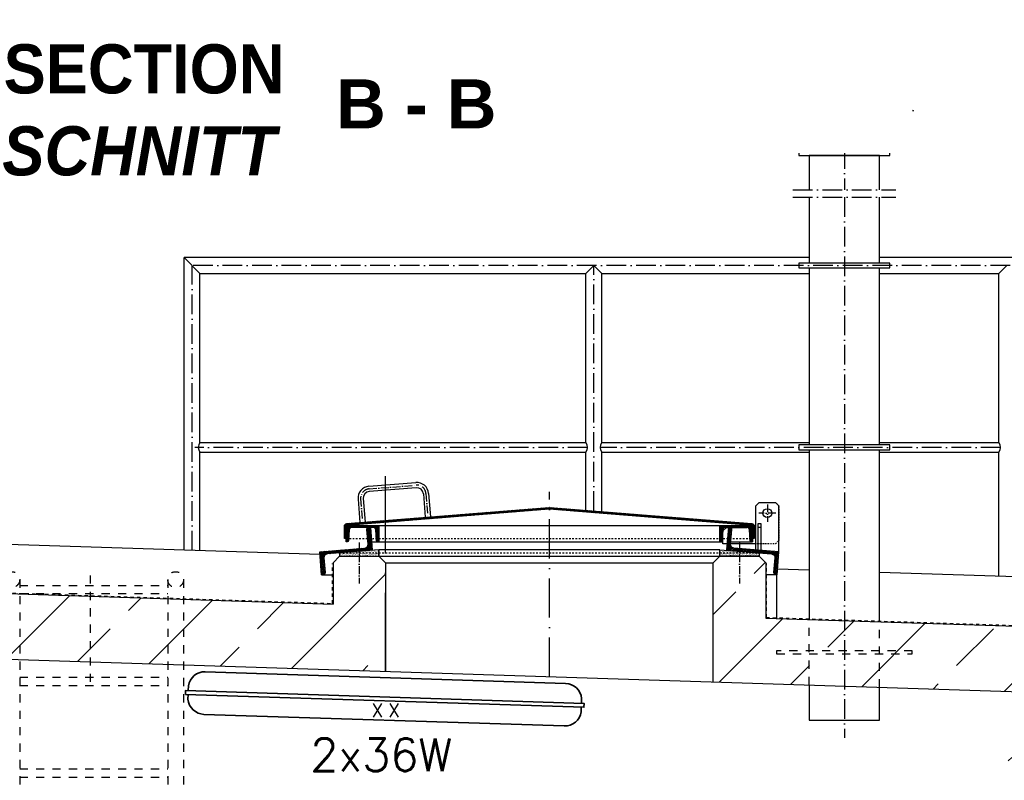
# Model space of a CAD drawing. Header units: millimetres. Extents: x 4747 to 1198744, y 17680 to 73179.
# Tile 304 of 377: x 105951 to 108955, y 54047 to 56368. Entities that reach past the tile are written whole.
import ezdxf
from ezdxf.enums import TextEntityAlignment as Align

# ---------------------------------------------------------------- set-up
doc = ezdxf.new("R2010")
doc.units = ezdxf.units.MM
doc.linetypes.add('ACAD_ISO10W100', pattern=[18, 12, -3, 0, -3])
doc.linetypes.add('JIS_02_1.0', pattern=[2, 1, -1])
doc.layers.add('Beschriftung', color=7, linetype='Continuous', lineweight=9)
doc.layers.add('elektro Installation', color=7, linetype='Continuous', lineweight=35)
doc.styles.add('LBB3.5M1000', font='isocp.shx', dxfattribs={"height": 3.5})
doc.styles.add('ROMANS', font='ROMANS', dxfattribs={"height": 0.2})

msp = doc.modelspace()

# ---------------------------------------------------------------- hatches: boundary and pattern name
h = msp.add_hatch()
h.set_pattern_fill('NET', color=253, scale=3.010405)
h.set_pattern_definition([(0, (110087.258, 50769.044), (0, 9.558036), []), (90, (110087.258, 50769.044), (-9.558036, 6e-16), [])])
h.paths.add_polyline_path([(108360.06185, 56089.63725), (108574.16185, 56089.63725), (108574.16185, 56002.02898), (108360.06185, 56002.02898)])
h = msp.add_hatch()
h.set_pattern_fill('ANSI31', color=256)
h.set_pattern_definition([(45, (209489.6904, 109317.8882), (-2.24506403, 2.24506403), [])])
edge = h.paths.add_edge_path()
edge.add_line((106947.11185, 54822.7409), (106947.11185, 54785.0474))
edge.add_line((106947.11185, 54785.0474), (106942.11185, 54785.0474))
edge.add_line((106942.11185, 54785.0474), (106942.11185, 54823.12344))
edge.add_arc((106949.61185, 54823.12344), 7.5, 94.57392126, 180, ccw=False)
edge.add_line((106949.01376, 54830.59956), (107566.51376, 54879.99956))
edge.add_arc((107567.11185, 54872.52344), 7.5, 85.42607874, 94.57392126, ccw=False)
edge.add_line((107567.70994, 54879.99956), (108185.20994, 54830.59956))
edge.add_arc((108184.61185, 54823.12344), 7.5, 0, 85.42607874, ccw=False)
edge.add_line((108192.11185, 54823.12344), (108192.11185, 54785.0474))
edge.add_line((108192.11185, 54785.0474), (108187.11185, 54785.0474))
edge.add_line((108187.11185, 54785.0474), (108187.11185, 54822.7409))
edge.add_arc((108184.61185, 54822.7409), 2.5, 0, 85.38935068)
edge.add_line((108184.81281, 54825.23281), (107567.71473, 54874.99879))
edge.add_arc((107567.11185, 54867.52306), 7.5, 85.38935068, 94.61064932)
edge.add_line((107566.50897, 54874.99879), (106949.41089, 54825.23281))
edge.add_arc((106949.61185, 54822.7409), 2.5, 94.61064932, 180)
h = msp.add_hatch()
h.set_pattern_fill('ANSI31', color=256, angle=4.76364169)
h.set_pattern_definition([(49.7636417, (202196.8862, 116799.7396), (-2.42375146, 2.05086662), [])])
edge = h.paths.add_edge_path()
edge.add_line((107015.47224, 54818.59065), (107020.95324, 54819.0474))
edge.add_line((107020.95324, 54819.0474), (107026.76643, 54749.2892))
edge.add_line((107026.76643, 54749.2892), (106889.24311, 54737.82893))
edge.add_arc((106890.15661, 54726.86692), 11, 94.76364169, 184.76364169)
edge.add_line((106879.19461, 54725.95342), (106882.93166, 54681.10886))
edge.add_arc((106877.45066, 54680.65211), 5.5, -85.23635831, 4.76364169, ccw=False)
edge.add_line((106877.90741, 54675.17111), (106872.4264, 54674.71436))
edge.add_line((106872.4264, 54674.71436), (106866.61322, 54744.47256))
edge.add_line((106866.61322, 54744.47256), (107004.13653, 54755.93284))
edge.add_arc((107003.22303, 54766.89484), 11, 274.76364169, 364.76364169)
edge.add_line((107014.18504, 54767.80834), (107010.44799, 54812.6529))
edge.add_arc((107015.92899, 54813.10965), 5.5, 94.76364169, 184.76364169, ccw=False)
h = msp.add_hatch()
h.set_pattern_fill('ANSI31', color=256, angle=90)
h.set_pattern_definition([(135, (207506.5476, 109317.8882), (-2.24506403, -2.24506403), [])])
edge = h.paths.add_edge_path()
edge.add_arc((106965.11185, 54810.5474), 8.5, 90, 176.37147033)
edge.add_line((106956.62889, 54811.08535), (106954.59602, 54779.02843))
edge.add_arc((106950.35454, 54779.2974), 4.25, 270, 356.37147033, ccw=False)
edge.add_line((106950.35454, 54775.0474), (106947.11185, 54775.0474))
edge.add_line((106947.11185, 54775.0474), (106947.11185, 54822.4974))
edge.add_arc((106949.66185, 54822.4974), 2.55, 90, 180, ccw=False)
edge.add_line((106949.66185, 54825.0474), (107044.56185, 54825.0474))
edge.add_arc((107044.56185, 54822.4974), 2.55, 0, 90, ccw=False)
edge.add_line((107047.11185, 54822.4974), (107047.11185, 54775.0474))
edge.add_line((107047.11185, 54775.0474), (107043.86917, 54775.0474))
edge.add_arc((107043.86917, 54779.2974), 4.25, 183.62852967, 270, ccw=False)
edge.add_line((107039.62769, 54779.02843), (107037.59481, 54811.08535))
edge.add_arc((107029.11185, 54810.5474), 8.5, 3.62852967, 90)
edge.add_line((107029.11185, 54819.0474), (106965.11185, 54819.0474))
h = msp.add_hatch()
h.set_pattern_fill('ANSI31', color=256, angle=90)
h.set_pattern_definition([(135, (208646.5476, 109317.8882), (-2.24506403, -2.24506403), [])])
edge = h.paths.add_edge_path()
edge.add_arc((108105.11185, 54810.5474), 8.5, 90, 176.37147033)
edge.add_line((108096.62889, 54811.08535), (108094.59602, 54779.02843))
edge.add_arc((108090.35454, 54779.2974), 4.25, 270, 356.37147033, ccw=False)
edge.add_line((108090.35454, 54775.0474), (108087.11185, 54775.0474))
edge.add_line((108087.11185, 54775.0474), (108087.11185, 54822.4974))
edge.add_arc((108089.66185, 54822.4974), 2.55, 90, 180, ccw=False)
edge.add_line((108089.66185, 54825.0474), (108184.56185, 54825.0474))
edge.add_arc((108184.56185, 54822.4974), 2.55, 0, 90, ccw=False)
edge.add_line((108187.11185, 54822.4974), (108187.11185, 54775.0474))
edge.add_line((108187.11185, 54775.0474), (108183.86917, 54775.0474))
edge.add_arc((108183.86917, 54779.2974), 4.25, 183.62852967, 270, ccw=False)
edge.add_line((108179.62769, 54779.02843), (108177.59481, 54811.08535))
edge.add_arc((108169.11185, 54810.5474), 8.5, 3.62852967, 90)
edge.add_line((108169.11185, 54819.0474), (108105.11185, 54819.0474))
h = msp.add_hatch()
h.set_pattern_fill('ANSI31', color=256, angle=-4.76364169)
h.set_pattern_definition([(40.2363583, (211264.6988, 101549.2215), (-2.05086662, 2.42375146), [])])
edge = h.paths.add_edge_path()
edge.add_line((108118.75146, 54818.59065), (108113.27046, 54819.0474))
edge.add_line((108113.27046, 54819.0474), (108107.45728, 54749.2892))
edge.add_line((108107.45728, 54749.2892), (108244.98059, 54737.82893))
edge.add_arc((108244.06709, 54726.86692), 11, -4.76364169, 85.23635831, ccw=False)
edge.add_line((108255.02909, 54725.95342), (108251.29205, 54681.10886))
edge.add_arc((108256.77305, 54680.65211), 5.5, 175.23635831, 265.23635831)
edge.add_line((108256.3163, 54675.17111), (108261.7973, 54674.71436))
edge.add_line((108261.7973, 54674.71436), (108267.61048, 54744.47256))
edge.add_line((108267.61048, 54744.47256), (108130.08717, 54755.93284))
edge.add_arc((108131.00067, 54766.89484), 11, 175.23635831, 265.23635831, ccw=False)
edge.add_line((108120.03867, 54767.80834), (108123.77571, 54812.6529))
edge.add_arc((108118.29471, 54813.10965), 5.5, -4.76364169, 85.23635831)
h = msp.add_hatch()
h.set_pattern_fill('ANSI33', color=256, scale=50, style=0)
h.set_pattern_definition([(45, (106564.04, 48335.6), (-224.506, 224.506), []), (45, (106788.54, 48335.6), (-224.506, 224.506), [158.75, -79.375])])
h.paths.add_polyline_path([(104819.58706, 54462.09841), (104819.58706, 54791.95736), (104829.58253, 54801.95283), (105009.39538, 54796.15184), (105019.58706, 54785.96016), (105019.58706, 54655.745), (105029.92042, 54645.41163), (106907.11185, 54584.85099), (106907.11185, 54710.98465), (106927.11185, 54730.98465), (107047.11185, 54730.98465), (107067.11185, 54710.98465), (107067.11185, 54379.58512), (105127.4551, 54442.16099), (105127.13265, 54432.16619), (105167.11185, 54430.8764), (105167.11185, 51415.38512), (108967.11185, 51415.38512), (108967.11185, 54308.28344), (109007.09219, 54306.99362), (109007.41463, 54316.98842), (108067.11185, 54347.32382), (108067.11185, 54710.98465), (108087.11185, 54730.98465), (108207.11185, 54730.98465), (108227.11185, 54710.98465), (108227.11185, 54542.26606), (109307.67874, 54504.40712), (109317.3511, 54494.08988), (109317.3511, 54316.99467), (109307.03385, 54307.32231), (109262.05725, 54308.77332), (109223.36783, 54350.0423), (109222.07805, 54310.0631), (109127.4551, 54313.11576), (109127.13265, 54303.12096), (109167.11185, 54301.83118), (109167.11185, 51415.38512), (109889.84974, 51407.24924), (109889.84974, 50915.38512), (104096.77694, 50915.38512), (104096.77694, 51405.58773), (104967.11185, 51415.38512), (104967.11185, 54437.32867), (105006.76861, 54436.04929), (105007.09105, 54446.04409), (104914.21521, 54449.04038), (104915.50499, 54489.01958), (104874.23601, 54450.33016), (104829.25941, 54451.78117)])
h = msp.add_hatch()
h.set_pattern_fill('AR-SAND', color=256, scale=0.1)
h.set_pattern_definition([(37.5, (207047.962, 109309.8254), (-0.16000313, 4.89413237), [0, -3.8608, 0, -4.318, 0, -4.1275]), (7.5, (207047.962, 109309.8254), (4.49523283, 7.168251), [0, -2.0828, 0, -3.4798, 0, -1.3335]), (327.5, (207044.8377, 109309.8254), (7.9099237, 0.01437185), [0, -1.27, 0, -4.572, 0, -5.969]), (317.5, (207044.838, 109309.8254), (7.63556452, 2.22929323), [0, -0.635, 0, -2.9972, 0, -3.429])])
h.paths.add_polyline_path([(106927.11185, 54730.98465), (107047.11185, 54730.98465), (107047.11185, 54750.98465), (106927.11185, 54740.98465)])
h = msp.add_hatch()
h.set_pattern_fill('AR-SAND', color=256, scale=0.1)
h.set_pattern_definition([(37.5, (208207.962, 109309.8254), (-0.16000313, 4.89413237), [0, -3.8608, 0, -4.318, 0, -4.1275]), (7.5, (208207.962, 109309.8254), (4.49523283, 7.168251), [0, -2.0828, 0, -3.4798, 0, -1.3335]), (327.5, (208204.8377, 109309.8254), (7.9099237, 0.01437185), [0, -1.27, 0, -4.572, 0, -5.969]), (317.5, (208204.838, 109309.8254), (7.63556452, 2.22929323), [0, -0.635, 0, -2.9972, 0, -3.429])])
h.paths.add_polyline_path([(108087.11185, 54730.98465), (108207.11185, 54730.98465), (108207.11185, 54740.98465), (108087.11185, 54750.98465)])

# ---------------------------------------------------------------- linework, layer by layer
at = {"linetype": 'ACAD_ISO10W100', "ltscale": 5}
for p, q in [((108467.11185, 56243.57155), (108467.11185, 55849.17749)), ((108467.11185, 55826.12739), (108467.11185, 54177.38971)), ((109513.41625, 55618.0355), (106477.10126, 55618.0355)), ((106477.10126, 54748.80173), (106477.10126, 55618.0355)), ((107702.85262, 54869.18814), (107702.85262, 55618.0355)), ((107683.88633, 55063.0355), (106485.08834, 55063.0355)), ((108943.88633, 55063.0355), (107721.8189, 55063.0355))]:
    msp.add_line(p, q, dxfattribs=at)
for p, q in [((108467.11185, 56210.05345), (108256.38351, 56089.63725)), ((108467.11185, 56210.05345), (108677.8402, 56089.63725)), ((108677.8402, 56089.63725), (108256.38351, 56089.63725)), ((108358.25561, 55981.44991), (108296.43428, 56089.63725)), ((108360.06185, 55981.81794), (108298.45082, 56089.63725)), ((108360.06185, 55969.22105), (108360.06185, 56089.63725)), ((108574.16185, 56089.63725), (108574.16185, 55969.22105)), ((108574.16185, 55981.81794), (108635.77288, 56089.63725)), ((108575.9681, 55981.44991), (108637.78943, 56089.63725)), ((108574.16185, 56002.02898), (108360.06185, 56002.02898)), ((108358.25561, 55981.44991), (108358.25561, 55969.22105)), ((108575.9681, 55981.44991), (108575.9681, 55969.22105)), ((108360.06185, 55642.1855), (106452.95126, 55642.1855)), ((106452.95126, 54749.58084), (106452.95126, 55642.1855)), ((106452.95126, 55642.1855), (106501.25126, 55593.8855)), ((109467.3511, 55642.1855), (108574.16185, 55642.1855)), ((107702.85262, 55618.0355), (107678.70262, 55593.8855)), ((107727.00262, 55593.8855), (107702.85262, 55618.0355)), ((108962.85262, 55618.0355), (108938.70262, 55593.8855)), ((106501.25126, 55593.8855), (107678.70262, 55593.8855)), ((106501.25126, 55077.9855), (106501.25126, 55593.8855)), ((107678.70262, 55077.9855), (107678.70262, 55593.8855)), ((107727.00262, 55593.8855), (108360.06185, 55593.8855)), ((107727.00262, 55077.9855), (107727.00262, 55593.8855)), ((108574.16185, 55593.8855), (108938.70262, 55593.8855)), ((108938.70262, 55077.9855), (108938.70262, 55593.8855)), ((106501.25126, 55077.9855), (107678.70262, 55077.9855)), ((107727.00262, 55077.9855), (108360.06185, 55077.9855)), ((108574.16185, 55077.9855), (108938.70262, 55077.9855)), ((106501.25126, 55048.0855), (107678.70262, 55048.0855)), ((106501.25126, 54748.02262), (106501.25126, 55048.0855)), ((107678.70262, 54871.12014), (107678.70262, 55048.0855)), ((107727.00262, 55048.0855), (108360.06185, 55048.0855)), ((107727.00262, 54867.25614), (107727.00262, 55048.0855)), ((108574.16185, 55048.0855), (108938.70262, 55048.0855)), ((108938.70262, 54669.38725), (108938.70262, 55048.0855)), ((107016.4102, 54944.33632), (107159.9516, 54955.81963)), ((107161.22752, 54939.87059), (107017.68612, 54928.38728)), ((107161.22752, 54939.87059), (107017.68612, 54928.38728)), ((107182.75873, 54921.52919), (107188.50039, 54849.75849)), ((107198.70777, 54922.80511), (107204.44943, 54851.03441)), ((106983.39567, 54905.58014), (106989.13733, 54833.80944)), ((106999.34472, 54906.85607), (107005.08637, 54835.08537)), ((108207.11185, 54895.0474), (108197.11185, 54885.0474)), ((108207.11185, 54895.0474), (108197.11185, 54885.0474)), ((108197.11185, 54759.13886), (108197.11185, 54885.0474)), ((108197.11185, 54750.34745), (108197.11185, 54885.0474)), ((108207.11185, 54895.0474), (108257.11185, 54895.0474)), ((108207.11185, 54895.0474), (108257.11185, 54895.0474)), ((108267.11185, 54885.0474), (108257.11185, 54895.0474)), ((108267.11185, 54885.0474), (108257.11185, 54895.0474)), ((108267.11185, 54744.51412), (108267.11185, 54885.0474)), ((108267.11185, 54744.51412), (108267.11185, 54885.0474)), ((107044.56185, 54825.0474), (108089.66185, 54825.0474)), ((108197.11185, 54819.0474), (108192.11185, 54819.0474)), ((108203.11185, 54820.0474), (108213.11185, 54820.0474)), ((106867.30149, 54736.21336), (104829.58253, 54801.95283)), ((107024.61991, 54775.0474), (108096.79677, 54775.0474)), ((108120.64192, 54775.0474), (108187.11185, 54775.0474)), ((106927.11185, 54730.98465), (106907.11185, 54710.98465)), ((106927.11185, 54730.98465), (108207.11185, 54730.98465)), ((107047.11185, 54730.98465), (107067.11185, 54710.98465)), ((108087.11185, 54730.98465), (108067.11185, 54710.98465)), ((108207.11185, 54730.98465), (108227.11185, 54710.98465)), ((106907.11185, 54710.98465), (106907.11185, 54584.85099)), ((107067.11185, 54710.98465), (108067.11185, 54710.98465)), ((107067.11185, 54710.98465), (107067.11185, 54379.58512)), ((108067.11185, 54347.32382), (108067.11185, 54710.98465)), ((108227.11185, 54710.98465), (108227.11185, 54613.88616)), ((106872.4264, 54674.71436), (106907.11185, 54674.71436)), ((108227.11185, 54674.71436), (108227.11185, 54542.26606)), ((108261.7973, 54674.71436), (108227.11185, 54674.71436)), ((108360.06185, 54688.05496), (108263.16951, 54691.18083)), ((109317.3511, 54657.17156), (108574.16185, 54681.14781)), ((105029.92042, 54645.41163), (106907.11185, 54584.85099)), ((108227.11185, 54542.26606), (109213.48276, 54510.44445)), ((105127.4551, 54442.16099), (109007.41463, 54316.98842))]:
    msp.add_line(p, q)
at = {"linetype": 'JIS_02_1.0', "ltscale": 5}
for p, q in [((108360.06185, 56089.63725), (108360.06185, 56148.88202)), ((108467.11185, 56121.6131), (108360.06185, 56148.88202)), ((108574.16185, 56148.88202), (108467.11185, 56121.6131)), ((108574.16185, 56089.63725), (108574.16185, 56148.88202)), ((108259.96453, 56089.63725), (108259.08305, 56091.17984)), ((108287.45711, 56105.34729), (108259.96453, 56089.63725)), ((108296.43428, 56089.63725), (108287.38716, 56105.30732)), ((108298.45082, 56089.63725), (108288.09579, 56107.75855)), ((108635.77288, 56089.63725), (108646.12791, 56107.75855)), ((108637.78943, 56089.63725), (108646.83655, 56105.30732)), ((108646.7666, 56105.34729), (108674.25917, 56089.63725)), ((108674.25917, 56089.63725), (108675.14066, 56091.17984)), ((106947.11185, 54785.0474), (108187.11185, 54785.0474)), ((106927.11185, 54740.98465), (108207.11185, 54740.98465))]:
    msp.add_line(p, q, dxfattribs=at)
at = {"linetype": 'ACAD_ISO10W100', "ltscale": 20}
msp.add_line((107067.11185, 54379.58512), (107067.11185, 54975.33037), dxfattribs=at)
at = {"linetype": 'ACAD_ISO10W100', "ltscale": 2}
for p, q in [((107017.04816, 54936.3618), (107160.58956, 54947.84511)), ((107190.73325, 54922.16715), (107196.47491, 54850.39645)), ((106991.3702, 54906.2181), (106997.11185, 54834.4474)), ((108232.11185, 54888.94003), (108232.11185, 54836.15478)), ((108232.11185, 54888.94003), (108232.11185, 54836.15478)), ((108258.50448, 54862.5474), (108205.71923, 54862.5474)), ((108258.50448, 54862.5474), (108205.71923, 54862.5474)), ((106987.11185, 54772.92177), (106987.11185, 54648.03765)), ((108147.11185, 54772.92177), (108147.11185, 54648.03765))]:
    msp.add_line(p, q, dxfattribs=at)
at = {"linetype": 'ACAD_ISO10W100', "ltscale": 10}
msp.add_line((107567.11185, 54363.45447), (107567.11185, 54926.98465), dxfattribs=at)
at = {"linetype": 'JIS_02_1.0', "ltscale": 2.5}
for p, q in [((108192.11185, 54819.0474), (108169.11185, 54819.0474)), ((108109.10379, 54769.0474), (108120.14192, 54769.0474))]:
    msp.add_line(p, q, dxfattribs=at)
at = {"linetype": 'JIS_02_1.0', "ltscale": 10}
for p, q in [((106905.11185, 54586.91655), (106905.11185, 54709.04522)), ((108229.11185, 54544.20258), (108229.11185, 54709.04522)), ((105029.91935, 54647.41271), (106905.11185, 54586.91655)), ((108229.11185, 54544.20258), (109339.44145, 54508.38189))]:
    msp.add_line(p, q, dxfattribs=at)
at = {"linetype": 'JIS_02_1.0', "ltscale": 25}
for p, q in [((106167.11185, 54347.32382), (106167.11185, 54674.71436)), ((105951.25126, 54659.63499), (105951.25126, 52814.3098)), ((105951.25126, 54642.05174), (106402.95126, 54642.05174)), ((106402.95126, 54659.63499), (106402.95126, 52261.4634)), ((106451.25126, 54659.63499), (106451.25126, 52238.70098)), ((105951.25126, 54617.05174), (106402.95126, 54617.05174)), ((108359.95788, 54337.87622), (108360.06185, 54537.97692)), ((108574.16185, 54330.96572), (108574.16185, 54531.06977)), ((105951.25126, 54362.05174), (106402.95126, 54362.05174)), ((105951.25126, 54337.05174), (106402.95126, 54337.05174)), ((105951.25126, 54082.05174), (106402.95126, 54082.05174)), ((105951.25126, 54057.05174), (106402.95126, 54057.05174))]:
    msp.add_line(p, q, dxfattribs=at)
for points in [[(108605.59048, 55969.22105), (108328.63322, 55969.22105), (108328.63322, 55954.16902), (108605.59048, 55954.16902), (108605.59048, 55969.22105)], [(108574.16185, 55849.17749), (108574.16185, 55954.16902), (108360.06185, 55954.16902), (108360.06185, 55849.17749)], [(108360.06185, 55826.12739), (108360.06185, 55625.56151)], [(108574.16185, 55625.56151), (108574.16185, 55826.12739)], [(108605.59048, 55625.56151), (108328.63322, 55625.56151), (108328.63322, 55610.50949), (108605.59048, 55610.50949), (108605.59048, 55625.56151)], [(108360.06185, 55610.50949), (108360.06185, 55070.56151)], [(108574.16185, 55070.56151), (108574.16185, 55610.50949)], [(108605.59048, 55070.56151), (108328.63322, 55070.56151), (108328.63322, 55055.50949), (108605.59048, 55055.50949), (108605.59048, 55070.56151)], [(108360.06185, 55055.50949), (108360.06185, 54537.97692)], [(108574.16185, 54531.06977), (108574.16185, 55055.50949)], [(108096.79677, 54808.92817), (108107.94089, 54819.0474), (108169.11185, 54819.0474)], [(108109.10379, 54769.0474), (108096.79677, 54769.0474), (108096.79677, 54808.92817)], [(108197.11185, 54769.0474), (108120.14192, 54769.0474)], [(108260.06185, 54674.71436), (108260.06185, 54541.20305)], [(108359.95788, 54337.87622), (108360.06185, 54230.96572), (108574.16185, 54230.96572), (108574.16185, 54330.96572)]]:
    msp.add_lwpolyline(points)
for points in [[(106947.11185, 54822.7409), (106947.11185, 54785.0474), (106942.11185, 54785.0474), (106942.11185, 54823.12344, -0.3910205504), (106949.01376, 54830.59956), (107566.51376, 54879.99956, -0.039936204), (107567.70994, 54879.99956), (108185.20994, 54830.59956, -0.3910205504), (108192.11185, 54823.12344), (108192.11185, 54785.0474), (108187.11185, 54785.0474), (108187.11185, 54822.7409, 0.3908358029), (108184.81281, 54825.23281), (107567.71473, 54874.99879, 0.0402572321), (107566.50897, 54874.99879), (106949.41089, 54825.23281, 0.3908358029)], [(107015.47224, 54818.59065), (107020.95324, 54819.0474), (107026.76643, 54749.2892), (106889.24311, 54737.82893, 0.4142135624), (106879.19461, 54725.95342), (106882.93166, 54681.10886, -0.4142135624), (106877.90741, 54675.17111), (106872.4264, 54674.71436), (106866.61322, 54744.47256), (107004.13653, 54755.93284, 0.4142135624), (107014.18504, 54767.80834), (107010.44799, 54812.6529, -0.4142135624)], [(106965.11185, 54819.0474, 0.3957840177), (106956.62889, 54811.08535), (106954.59602, 54779.02843, -0.3957840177), (106950.35454, 54775.0474), (106947.11185, 54775.0474), (106947.11185, 54822.4974, -0.4142135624), (106949.66185, 54825.0474), (107044.56185, 54825.0474, -0.4142135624), (107047.11185, 54822.4974), (107047.11185, 54775.0474), (107043.86917, 54775.0474, -0.3957840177), (107039.62769, 54779.02843), (107037.59481, 54811.08535, 0.3957840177), (107029.11185, 54819.0474)], [(108105.11185, 54819.0474, 0.3957840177), (108096.62889, 54811.08535), (108094.59602, 54779.02843, -0.3957840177), (108090.35454, 54775.0474), (108087.11185, 54775.0474), (108087.11185, 54822.4974, -0.4142135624), (108089.66185, 54825.0474), (108184.56185, 54825.0474, -0.4142135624), (108187.11185, 54822.4974), (108187.11185, 54775.0474), (108183.86917, 54775.0474, -0.3957840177), (108179.62769, 54779.02843), (108177.59481, 54811.08535, 0.3957840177), (108169.11185, 54819.0474)], [(108118.75146, 54818.59065), (108113.27046, 54819.0474), (108107.45728, 54749.2892), (108244.98059, 54737.82893, -0.4142135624), (108255.02909, 54725.95342), (108251.29205, 54681.10886, 0.4142135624), (108256.3163, 54675.17111), (108261.7973, 54674.71436), (108267.61048, 54744.47256), (108130.08717, 54755.93284, -0.4142135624), (108120.03867, 54767.80834), (108123.77571, 54812.6529, 0.4142135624)]]:
    msp.add_lwpolyline(points, format="xyb", close=True)
at = {"linetype": 'JIS_02_1.0', "ltscale": 2.5}
msp.add_lwpolyline([(108197.11185, 54813.05463), (108197.11185, 54813.05463), (108197.11185, 54885.0474), (108207.11185, 54895.0474), (108257.11185, 54895.0474), (108267.11185, 54885.0474), (108267.11185, 54779.0474), (108257.11186, 54769.0474), (108197.11185, 54769.0474)], dxfattribs=at)
for points in [[(108203.11185, 54749.84745), (108213.11185, 54749.01412), (108213.11185, 54830.0474), (108203.11185, 54830.0474)], [(106927.11185, 54730.98465), (107047.11185, 54730.98465), (107047.11185, 54750.98465), (106927.11185, 54740.98465)], [(107047.11185, 54730.98465), (108087.11185, 54730.98465), (108087.11185, 54750.98465), (107047.11185, 54750.98465)], [(108207.11185, 54730.98465), (108087.11185, 54730.98465), (108087.11185, 54750.98465), (108207.11185, 54740.98465)]]:
    msp.add_lwpolyline(points, close=True)
at = {"linetype": 'JIS_02_1.0', "ltscale": 25}
msp.add_lwpolyline([(108260.06185, 54432.69745), (108674.16185, 54432.69745), (108674.16185, 54442.69745), (108260.06185, 54442.69745)], close=True, dxfattribs=at)
msp.add_circle((108232.11185, 54862.5474), 13.5)
msp.add_circle((108232.11185, 54862.5474), 13.5)
for centre in [(105927.10126, 54659.63499), (106427.10126, 54659.63499)]:
    msp.add_circle(centre, 24.15, dxfattribs=at)
for centre, radius, start, end in [((106520.21755, 55063.0355), 24.15, 141.75338012, 218.24661988), ((107659.73633, 55063.0355), 24.15, 321.75338012, 38.24661988), ((107745.9689, 55063.0355), 24.15, 141.75338012, 218.24661988), ((108919.73633, 55063.0355), 24.15, 321.75338012, 38.24661988), ((107019.28102, 54908.45097), 36, 94.57392126, 184.57392126), ((107162.82242, 54919.93428), 36, 4.57392126, 94.57392126), ((107162.82242, 54919.93428), 20, 4.57392126, 94.57392126), ((107181.76191, 54921.44944), 20, 92.83970525, 94.57392126), ((107019.28102, 54908.45097), 20, 94.57392126, 184.57392126), ((107567.11185, 54872.52344), 7.5, 85.42607874, 94.57392126), ((107567.11185, 54867.52306), 7.5, 85.38935068, 94.61064932)]:
    msp.add_arc(centre, radius, start, end)
at = {"linetype": 'ACAD_ISO10W100', "ltscale": 2}
for centre, start, end in [((107162.82242, 54919.93428), 4.57392126, 94.57392126), ((107019.28102, 54908.45097), 94.57392126, 184.57392126)]:
    msp.add_arc(centre, 28, start, end, dxfattribs=at)
at = {"layer": 'elektro Installation', "linetype": 'Continuous', "ltscale": 100}
for points in [[(107664.89801, 54282.39411), (107665.36944, 54297.00707, 0.3765296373), (107616.82586, 54342.95783), (106517.39785, 54378.42681, 0.3765296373), (106465.99343, 54335.7005), (106465.52199, 54321.08754)], [(106465.14156, 54309.29513), (106464.66248, 54294.44517, 0.3765296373), (106513.20606, 54248.49441), (107612.63407, 54213.02543, 0.3765296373), (107664.03849, 54255.75174), (107664.51757, 54270.6017)]]:
    msp.add_lwpolyline(points, format="xyb", dxfattribs=at)
msp.add_lwpolyline([(106457.08293, 54309.55512), (107672.57619, 54270.34171), (107672.95663, 54282.13412), (106457.46337, 54321.34752)], close=True, dxfattribs=at)

# ---------------------------------------------------------------- texts
at = {"layer": 'elektro Installation', "linetype": 'Continuous', "ltscale": 100, "style": 'ROMANS'}
for p in [(107042.20114, 54281.50283), (107093.2559, 54281.50283)]:
    msp.add_text('X', height=41.67311, dxfattribs=at).set_placement(p, align=Align.TOP_CENTER)
msp.add_text('2x36W', height=100, dxfattribs=at).set_placement((106837.72571, 54175.11327), align=Align.TOP_LEFT)

# ---------------------------------------------------------------- next in the draw order: texts
at = {"layer": 'Beschriftung', "insert": (94628.99696, 56293.05956), "char_height": 150, "width": 1682.9463594, "attachment_point": 1, "style": 'LBB3.5M1000', "bg_fill": 2}
msp.add_mtext('\\pi387.94;{\\fArial|b1|i0|c0|p34;SECTION\\L\\P\\pi383.65;\\fArial|b1|i1|c0|p34;\\lSCHNITT}', dxfattribs=at)

# ---------------------------------------------------------------- next in the draw order: texts
at = {"layer": 'Beschriftung', "insert": (105440.70077, 56293.05956), "char_height": 150, "width": 1682.9463594, "attachment_point": 1, "style": 'LBB3.5M1000', "bg_fill": 2}
msp.add_mtext('\\pi387.94;{\\fArial|b1|i0|c0|p34;SECTION\\L\\P\\pi383.65;\\fArial|b1|i1|c0|p34;\\lSCHNITT}', dxfattribs=at)

# ---------------------------------------------------------------- next in the draw order: texts
at = {"layer": 'Beschriftung', "insert": (106916.79297, 56186.15138), "char_height": 150, "width": 1682.9463594, "attachment_point": 1, "style": 'LBB3.5M1000', "bg_fill": 2}
msp.add_mtext('{\\fArial|b1|i0|c0|p34;B - B}', dxfattribs=at)

# ---------------------------------------------------------------- next in the draw order: texts
at = {"layer": 'Beschriftung', "insert": (65492.4925, 56293.05956), "char_height": 150, "width": 1682.9463594, "attachment_point": 1, "style": 'LBB3.5M1000', "bg_fill": 2}
msp.add_mtext('\\pi387.94;{\\fArial|b1|i0|c0|p34;SECTION\\L\\P\\pi383.65;\\fArial|b1|i1|c0|p34;\\lSCHNITT}', dxfattribs=at)

# ---------------------------------------------------------------- next in the draw order: texts
at = {"layer": 'Beschriftung', "insert": (76304.19632, 56293.05956), "char_height": 150, "width": 1682.9463594, "attachment_point": 1, "style": 'LBB3.5M1000', "bg_fill": 2}
msp.add_mtext('\\pi387.94;{\\fArial|b1|i0|c0|p34;SECTION\\L\\P\\pi383.65;\\fArial|b1|i1|c0|p34;\\lSCHNITT}', dxfattribs=at)

# ---------------------------------------------------------------- next in the draw order: linework, layer by layer
at = {"linetype": 'ACAD_ISO10W100', "ltscale": 5}
for p, q in [((108310.06185, 55849.17749), (108624.16185, 55849.17749)), ((108310.06185, 55826.12739), (108624.16185, 55826.12739))]:
    msp.add_line(p, q, dxfattribs=at)

doc.saveas('drawing.dxf')
